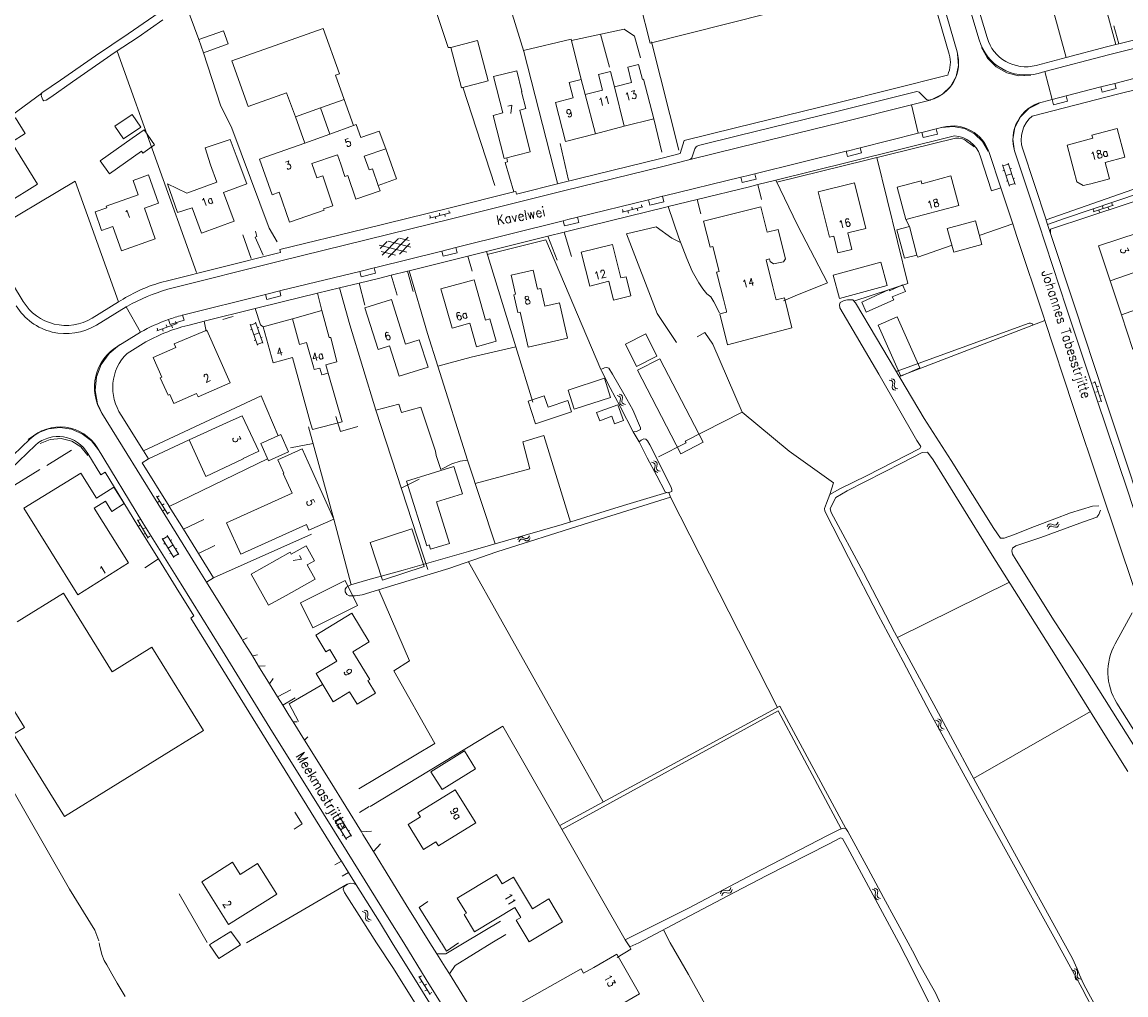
# Model space of a CAD drawing. Header units: metres. Extents: x 189705 to 199106, y 581686 to 588448.
# Tile 373 of 555: x 195305 to 195532, y 587489 to 587690. Entities that reach past the tile are written whole.
import ezdxf

# ---------------------------------------------------------------- set-up
doc = ezdxf.new("R2010")
doc.units = ezdxf.units.M
doc.layers.add('B-WA-OG-GBKN-G', color=7, linetype='Continuous', lineweight=18)
doc.styles.add('Style-STANDARD', font='STANDARD.shx')

msp = doc.modelspace()

# ---------------------------------------------------------------- linework, layer by layer
at = {"layer": 'B-WA-OG-GBKN-G'}
for p, q in [((195508.331, 587655.774), (195506.9, 587660.146)), ((195506.962, 587659.956), (195508.102, 587660.329)), ((195509.471, 587656.147), (195508.04, 587660.519)), ((195508.429, 587659.331), (195508.714, 587659.424)), ((195506.973, 587658.959), (195507.258, 587659.053)), ((195507.615, 587657.96), (195508.756, 587658.333)), ((195509.082, 587657.337), (195509.367, 587657.43)), ((195507.687, 587656.775), (195507.973, 587656.869)), ((195508.269, 587655.964), (195509.409, 587656.337)), ((195388.986, 587649.224), (195393.258, 587650.28)), ((195391.002, 587650.237), (195391.122, 587649.752)), ((195392.943, 587650.717), (195393.063, 587650.232)), ((195428.614, 587650.443), (195432.886, 587651.499)), ((195428.688, 587650.976), (195428.808, 587650.491)), ((195429.779, 587650.731), (195429.899, 587650.246)), ((195430.63, 587651.456), (195430.75, 587650.971)), ((195431.721, 587651.211), (195431.841, 587650.725)), ((195432.571, 587651.936), (195432.691, 587651.451)), ((195525.539, 587650.499), (195529.721, 587651.868)), ((195525.574, 587651.036), (195525.729, 587650.561)), ((195526.68, 587650.872), (195526.835, 587650.397)), ((195527.474, 587651.658), (195527.63, 587651.183)), ((195528.58, 587651.494), (195528.736, 587651.019)), ((195529.375, 587652.281), (195529.531, 587651.805)), ((195389.06, 587649.757), (195389.18, 587649.272)), ((195390.151, 587649.512), (195390.271, 587649.027)), ((195392.093, 587649.992), (195392.213, 587649.506)), ((195384.293, 587642.189), (195378.631, 587643.652)), ((195378.832, 587642.928), (195380.269, 587644.39)), ((195379.205, 587641.58), (195382.605, 587645.039)), ((195385.131, 587643.224), (195380.433, 587644.436)), ((195380.455, 587641.126), (195384.556, 587645.293)), ((195384.755, 587644.572), (195382.771, 587645.085)), ((195382.79, 587641.772), (195384.931, 587643.947)), ((195381.955, 587641.541), (195379.004, 587642.305)), ((195332.869, 587626.03), (195337.021, 587627.486)), ((195336.667, 587627.891), (195336.833, 587627.419)), ((195352.098, 587627.18), (195353.231, 587627.577)), ((195354.687, 587623.424), (195353.165, 587627.765)), ((195332.893, 587626.568), (195333.058, 587626.096)), ((195334.002, 587626.427), (195334.167, 587625.955)), ((195334.78, 587627.229), (195334.945, 587626.758)), ((195335.889, 587627.089), (195336.054, 587626.617)), ((195353.554, 587623.027), (195352.032, 587627.368)), ((195352.13, 587626.184), (195352.413, 587626.283)), ((195352.793, 587625.198), (195353.926, 587625.595)), ((195353.578, 587626.586), (195353.861, 587626.685)), ((195352.89, 587624.015), (195353.173, 587624.115)), ((195353.488, 587623.216), (195354.621, 587623.613)), ((195354.272, 587624.606), (195354.556, 587624.705)), ((195484.379, 587616.018), (195483.987, 587616.135)), ((195483.961, 587615.749), (195483.57, 587615.866)), ((195484.225, 587615.541), (195483.961, 587615.749)), ((195484.198, 587614.412), (195484.251, 587614.816)), ((195484.28, 587614.084), (195484.198, 587614.412)), ((195484.302, 587615.221), (195484.225, 587615.541)), ((195484.251, 587614.816), (195484.302, 587615.221)), ((195484.539, 587613.884), (195484.28, 587614.084)), ((195484.645, 587615.81), (195484.379, 587616.018)), ((195484.93, 587613.769), (195484.539, 587613.884)), ((195484.619, 587614.674), (195484.667, 587615.086)), ((195484.699, 587614.358), (195484.619, 587614.674)), ((195484.722, 587615.49), (195484.645, 587615.81)), ((195484.667, 587615.086), (195484.722, 587615.49)), ((195484.957, 587614.155), (195484.699, 587614.358)), ((195485.347, 587614.037), (195484.957, 587614.155)), ((195525.446, 587615.244), (195525.921, 587615.401)), ((195527.231, 587611.41), (195525.858, 587615.591)), ((195526.233, 587614.45), (195526.708, 587614.606)), ((195427.948, 587612.578), (195427.561, 587612.709)), ((195428.205, 587612.36), (195427.948, 587612.578)), ((195428.375, 587612.832), (195427.988, 587612.963)), ((195428.137, 587611.234), (195428.204, 587611.635)), ((195428.204, 587611.635), (195428.271, 587612.038)), ((195428.271, 587612.038), (195428.205, 587612.36)), ((195428.634, 587612.615), (195428.375, 587612.832)), ((195428.568, 587611.48), (195428.63, 587611.89)), ((195428.63, 587611.89), (195428.699, 587612.293)), ((195428.699, 587612.293), (195428.634, 587612.615)), ((195526.07, 587613.344), (195526.545, 587613.5)), ((195526.694, 587611.444), (195527.169, 587611.6)), ((195526.857, 587612.55), (195527.332, 587612.706)), ((195428.208, 587610.902), (195428.137, 587611.234)), ((195428.46, 587610.694), (195428.208, 587610.902)), ((195428.846, 587610.564), (195428.46, 587610.694)), ((195428.636, 587611.161), (195428.568, 587611.48)), ((195428.887, 587610.95), (195428.636, 587611.161)), ((195429.273, 587610.818), (195428.887, 587610.95)), ((195435.07, 587598.828), (195434.682, 587598.956)), ((195435.328, 587598.612), (195435.07, 587598.828)), ((195435.496, 587599.085), (195435.107, 587599.213)), ((195435.396, 587598.29), (195435.328, 587598.612)), ((195435.333, 587597.887), (195435.396, 587598.29)), ((195435.755, 587598.87), (195435.496, 587599.085)), ((195435.697, 587597.734), (195435.757, 587598.145)), ((195435.823, 587598.548), (195435.755, 587598.87)), ((195435.757, 587598.145), (195435.823, 587598.548)), ((195435.268, 587597.485), (195435.333, 587597.887)), ((195435.341, 587597.154), (195435.268, 587597.485)), ((195435.594, 587596.947), (195435.341, 587597.154)), ((195435.981, 587596.82), (195435.594, 587596.947)), ((195435.768, 587597.416), (195435.697, 587597.734)), ((195436.02, 587597.206), (195435.768, 587597.416)), ((195436.407, 587597.077), (195436.02, 587597.206)), ((195332.793, 587591.954), (195335.12, 587588.22)), ((195333.323, 587592.049), (195332.899, 587591.785)), ((195333.427, 587590.936), (195333.003, 587590.672)), ((195334.381, 587590.352), (195333.956, 587590.087)), ((195334.485, 587589.238), (195334.061, 587588.974)), ((195328.873, 587587.103), (195331.098, 587583.308)), ((195329.405, 587587.184), (195328.974, 587586.931)), ((195335.438, 587588.654), (195335.014, 587588.39)), ((195518.168, 587586.268), (195518.344, 587586.637)), ((195329.48, 587586.068), (195329.049, 587585.815)), ((195330.417, 587585.459), (195329.986, 587585.206)), ((195330.492, 587584.343), (195330.06, 587584.09)), ((195516.063, 587585.615), (195516.237, 587585.983)), ((195516.237, 587585.983), (195516.474, 587586.209)), ((195516.264, 587585.161), (195516.44, 587585.528)), ((195516.44, 587585.528), (195516.68, 587585.752)), ((195516.474, 587586.209), (195516.811, 587586.239)), ((195516.68, 587585.752), (195517.005, 587585.782)), ((195516.811, 587586.239), (195517.201, 587586.125)), ((195517.005, 587585.782), (195517.405, 587585.672)), ((195517.201, 587586.125), (195517.594, 587586.012)), ((195517.405, 587585.672), (195517.796, 587585.556)), ((195517.594, 587586.012), (195517.922, 587586.039)), ((195517.796, 587585.556), (195518.124, 587585.583)), ((195517.922, 587586.039), (195518.168, 587586.268)), ((195518.124, 587585.583), (195518.37, 587585.814)), ((195518.37, 587585.814), (195518.545, 587586.183)), ((195331.429, 587583.733), (195330.997, 587583.48)), ((195336.369, 587579.321), (195333.971, 587583.246)), ((195334.076, 587583.076), (195335.1, 587583.701)), ((195334.315, 587582.108), (195334.571, 587582.265)), ((195337.393, 587579.946), (195334.996, 587583.872)), ((195335.647, 587582.805), (195335.903, 587582.961)), ((195407.159, 587582.997), (195407.364, 587583.35)), ((195407.322, 587582.528), (195407.528, 587582.879)), ((195407.364, 587583.35), (195407.619, 587583.554)), ((195407.528, 587582.879), (195407.786, 587583.082)), ((195407.619, 587583.554), (195407.958, 587583.556)), ((195407.786, 587583.082), (195408.112, 587583.085)), ((195407.958, 587583.556), (195408.337, 587583.41)), ((195408.112, 587583.085), (195408.501, 587582.941)), ((195408.337, 587583.41), (195408.718, 587583.264)), ((195408.501, 587582.941), (195408.881, 587582.792)), ((195408.718, 587583.264), (195409.048, 587583.263)), ((195408.881, 587582.792), (195409.211, 587582.791)), ((195409.048, 587583.263), (195409.313, 587583.47)), ((195409.211, 587582.791), (195409.475, 587583.001)), ((195409.313, 587583.47), (195409.519, 587583.823)), ((195409.475, 587583.001), (195409.681, 587583.354)), ((195335.17, 587581.283), (195336.194, 587581.909)), ((195335.513, 587580.147), (195335.769, 587580.304)), ((195336.265, 587579.491), (195337.289, 587580.117)), ((195336.741, 587581.015), (195336.997, 587581.171)), ((195493.517, 587545.735), (195493.128, 587545.86)), ((195493.778, 587545.522), (195493.517, 587545.735)), ((195493.94, 587545.996), (195493.551, 587546.12)), ((195494.202, 587545.784), (195493.94, 587545.996)), ((195494.273, 587545.463), (195494.202, 587545.784)), ((195493.729, 587544.394), (195493.789, 587544.797)), ((195493.805, 587544.064), (195493.729, 587544.394)), ((195493.849, 587545.201), (195493.778, 587545.522)), ((195493.789, 587544.797), (195493.849, 587545.201)), ((195494.061, 587543.86), (195493.805, 587544.064)), ((195494.449, 587543.737), (195494.061, 587543.86)), ((195494.156, 587544.648), (195494.211, 587545.059)), ((195494.229, 587544.331), (195494.156, 587544.648)), ((195494.211, 587545.059), (195494.273, 587545.463)), ((195494.484, 587544.123), (195494.229, 587544.331)), ((195494.872, 587543.998), (195494.484, 587544.123)), ((195369.563, 587525.054), (195370.586, 587525.681)), ((195372.888, 587521.932), (195370.481, 587525.852)), ((195371.865, 587521.304), (195369.459, 587525.224)), ((195369.805, 587524.087), (195370.06, 587524.244)), ((195370.662, 587523.264), (195371.685, 587523.892)), ((195371.135, 587524.787), (195371.391, 587524.944)), ((195372.233, 587522.999), (195372.489, 587523.156)), ((195371.007, 587522.129), (195371.263, 587522.286)), ((195371.761, 587521.474), (195372.783, 587522.102)), ((195448.85, 587510.112), (195448.98, 587510.498)), ((195448.98, 587510.498), (195449.188, 587510.75)), ((195449.104, 587509.685), (195449.236, 587510.071)), ((195449.188, 587510.75), (195449.52, 587510.821)), ((195449.236, 587510.071), (195449.447, 587510.322)), ((195449.447, 587510.322), (195449.766, 587510.39)), ((195449.52, 587510.821), (195449.921, 587510.754)), ((195449.766, 587510.39), (195450.176, 587510.328)), ((195449.921, 587510.754), (195450.324, 587510.687)), ((195450.176, 587510.328), (195450.579, 587510.259)), ((195450.324, 587510.687), (195450.646, 587510.753)), ((195450.579, 587510.259), (195450.901, 587510.324)), ((195450.646, 587510.753), (195450.864, 587511.01)), ((195450.864, 587511.01), (195450.995, 587511.397)), ((195450.901, 587510.324), (195451.118, 587510.583)), ((195451.118, 587510.583), (195451.249, 587510.97)), ((195480.445, 587510.897), (195480.057, 587511.025)), ((195480.704, 587510.682), (195480.445, 587510.897)), ((195480.87, 587511.155), (195480.481, 587511.282)), ((195480.646, 587509.555), (195480.709, 587509.956)), ((195480.719, 587509.224), (195480.646, 587509.555)), ((195480.772, 587510.36), (195480.704, 587510.682)), ((195480.709, 587509.956), (195480.772, 587510.36)), ((195481.13, 587510.94), (195480.87, 587511.155)), ((195481.074, 587509.805), (195481.133, 587510.216)), ((195481.145, 587509.487), (195481.074, 587509.805)), ((195481.198, 587510.618), (195481.13, 587510.94)), ((195481.133, 587510.216), (195481.198, 587510.618)), ((195481.399, 587509.278), (195481.145, 587509.487)), ((195480.973, 587509.017), (195480.719, 587509.224)), ((195481.361, 587508.892), (195480.973, 587509.017)), ((195481.785, 587509.149), (195481.399, 587509.278)), ((195375.509, 587506.349), (195375.112, 587506.449)), ((195375.782, 587506.152), (195375.509, 587506.349)), ((195375.914, 587506.635), (195375.518, 587506.735)), ((195375.872, 587505.835), (195375.782, 587506.152)), ((195375.802, 587505.023), (195375.838, 587505.428)), ((195375.898, 587504.698), (195375.802, 587505.023)), ((195375.838, 587505.428), (195375.872, 587505.835)), ((195376.189, 587506.439), (195375.914, 587506.635)), ((195376.28, 587506.123), (195376.189, 587506.439)), ((195376.212, 587505.303), (195376.242, 587505.716)), ((195376.305, 587504.99), (195376.212, 587505.303)), ((195376.242, 587505.716), (195376.28, 587506.123)), ((195376.572, 587504.799), (195376.305, 587504.99)), ((195376.967, 587504.698), (195376.572, 587504.799)), ((195376.166, 587504.51), (195375.898, 587504.698)), ((195376.561, 587504.411), (195376.166, 587504.51)), ((195521.595, 587494.29), (195521.205, 587494.414)), ((195521.855, 587494.077), (195521.595, 587494.29)), ((195522.017, 587494.552), (195521.628, 587494.675)), ((195521.927, 587493.756), (195521.855, 587494.077)), ((195521.868, 587493.352), (195521.927, 587493.756)), ((195522.279, 587494.34), (195522.017, 587494.552)), ((195522.234, 587493.204), (195522.289, 587493.615)), ((195522.351, 587494.018), (195522.279, 587494.34)), ((195522.289, 587493.615), (195522.351, 587494.018)), ((195386.789, 587493.093), (195389.086, 587489.34)), ((195387.32, 587493.184), (195386.893, 587492.923)), ((195387.415, 587492.07), (195386.989, 587491.809)), ((195388.364, 587491.478), (195387.937, 587491.217)), ((195521.808, 587492.949), (195521.868, 587493.352)), ((195521.884, 587492.619), (195521.808, 587492.949)), ((195522.14, 587492.415), (195521.884, 587492.619)), ((195522.528, 587492.293), (195522.14, 587492.415)), ((195522.308, 587492.886), (195522.234, 587493.204)), ((195522.563, 587492.679), (195522.308, 587492.886)), ((195522.951, 587492.554), (195522.563, 587492.679)), ((195388.459, 587490.364), (195388.033, 587490.103)), ((195389.408, 587489.772), (195388.981, 587489.511))]:
    msp.add_line(p, q, dxfattribs=at)
at = {"layer": 'B-WA-OG-GBKN-G', "flags": 128}
for points in [[(195395.117, 587725.565), (195399.649, 587711.721), (195408.399, 587683.499), (195415.288, 587656.386)], [(195381.219, 587719.252), (195392.784, 587684.346), (195393.377, 587684.301)], [(195434.399, 587685.228), (195432.267, 587693.617), (195432.374, 587693.644), (195431.876, 587695.601), (195428.74, 587694.822), (195424.669, 587711.202), (195406.066, 587706.578), (195404.302, 587713.676), (195422.954, 587718.311), (195424.657, 587711.456), (195432.512, 587713.409), (195432.437, 587713.71), (195437.7, 587715.017), (195438.808, 587710.561), (195443.662, 587711.767), (195445.781, 587703.241)], [(195496.531, 587710.618), (195494.896, 587710.151), (195496.588, 587704.229), (195502.073, 587685.898)], [(195497.54, 587683.43), (195491.936, 587702.897), (195490.244, 587708.821), (195488.609, 587708.354)], [(195495.906, 587682.96), (195490.302, 587702.429), (195488.609, 587708.354)], [(195512.921, 587708.11), (195519.998, 587682.264)], [(195498.468, 587703.879), (195503.704, 587686.377)], [(195434.399, 587685.228), (195483.083, 587697.579)], [(195336.424, 587693.664), (195326.978, 587687.127), (195320.222, 587682.606), (195313.011, 587677.629), (195309.197, 587674.995), (195309.021, 587674.541), (195309.096, 587674.239), (195309.373, 587673.584), (195309.6, 587673.358), (195310.053, 587673.458), (195311.034, 587674.113), (195315.513, 587677.236), (195324.304, 587683.341), (195328.974, 587686.479), (195334.106, 587690.005)], [(195338.833, 587693.181), (195341.492, 587685.963)], [(195528.084, 587692.795), (195530.232, 587684.929)], [(195530.816, 587685.077), (195529.825, 587688.805)], [(195346.56, 587687.767), (195347.524, 587685.059), (195342.456, 587683.255), (195341.492, 587685.963), (195346.56, 587687.767)], [(195361.365, 587670.028), (195359.563, 587675.014), (195351.647, 587672.166), (195348.3, 587681.611), (195367.084, 587688.266), (195370.407, 587678.889), (195369.638, 587678.616), (195371.386, 587673.619)], [(195418.196, 587685.762), (195429.016, 587688.095), (195431.132, 587686.663), (195432.376, 587682.179)], [(195424.173, 587687.051), (195426.029, 587680.311)], [(195515.612, 587679.356), (195528.686, 587682.784), (195544.636, 587686.822), (195548.958, 587687.942)], [(195393.377, 587684.301), (195398.867, 587685.738), (195401.027, 587677.486), (195395.537, 587676.049), (195393.377, 587684.301)], [(195408.341, 587683.687), (195418.128, 587686.04), (195420.169, 587677.753)], [(195434.642, 587685.497), (195440.281, 587663.218)], [(195512.698, 587678.647), (195510.189, 587678.524), (195507.743, 587679.097), (195505.549, 587680.321), (195503.778, 587682.103), (195502.566, 587684.303)], [(195519.998, 587682.264), (195528.262, 587684.431), (195530.232, 587684.929)], [(195530.232, 587684.929), (195530.816, 587685.077)], [(195530.816, 587685.077), (195533.82, 587685.838)], [(195324.686, 587683.598), (195341.024, 587637.976)], [(195342.456, 587683.255), (195345.959, 587672.475), (195348.307, 587667.693), (195355.99, 587647.137), (195357.6, 587644.308)], [(195497.62, 587682.927), (195497.821, 587680.617), (195497.335, 587678.349), (195496.205, 587676.324), (195494.53, 587674.72), (195492.458, 587673.678)], [(195513.788, 587680.635), (195519.998, 587682.264)], [(195427.036, 587676.214), (195430.557, 587677.124), (195429.749, 587680.251), (195432.007, 587680.834), (195432.811, 587677.72), (195433.026, 587677.776), (195435.12, 587669.674), (195429.021, 587668.098)], [(195409.694, 587662.878), (195404.312, 587661.504), (195402.053, 587670.35), (195404.034, 587670.848), (195402.153, 587678.338), (195406.918, 587679.535), (195407.993, 587675.253), (195407.887, 587675.227), (195408.763, 587671.738), (195407.546, 587671.432), (195409.694, 587662.878)], [(195406.29, 587654.591), (195406.721, 587654.698), (195406.866, 587654.116), (195416.16, 587656.434), (195436.87, 587661.57), (195440.519, 587662.474), (195441.397, 587665.164), (195451.934, 587667.775), (195472.661, 587672.881), (195495.6, 587678.639)], [(195423.138, 587666.578), (195416.941, 587664.977), (195414.862, 587673.022), (195418.521, 587673.967), (195417.707, 587677.117), (195420.169, 587677.753), (195420.973, 587674.64)], [(195420.973, 587674.64), (195424.592, 587675.575), (195423.775, 587678.737), (195426.221, 587679.369), (195427.036, 587676.214)], [(195514.219, 587678.991), (195515.612, 587679.356)], [(195515.612, 587679.356), (195517.111, 587673.637)], [(195538.083, 587679.015), (195530.006, 587676.944)], [(195402.428, 587655.898), (195395.853, 587676.132)], [(195427.036, 587676.214), (195429.021, 587668.098)], [(195444.289, 587664.129), (195452.342, 587666.124), (195473.071, 587671.231), (195488.994, 587675.228)], [(195535.256, 587675.915), (195530.578, 587674.716), (195513.011, 587670.211)], [(195527.1, 587676.198), (195520.017, 587674.382)], [(195527.1, 587676.198), (195527.367, 587675.135), (195530.277, 587675.866), (195530.006, 587676.944)], [(195530.006, 587676.944), (195527.1, 587676.198)], [(195289.301, 587665.812), (195291.666, 587662.122), (195309.18, 587674.95)], [(195366.543, 587671.883), (195371.386, 587673.619)], [(195371.386, 587673.619), (195373.309, 587668.253)], [(195420.973, 587674.64), (195423.138, 587666.578)], [(195491.979, 587673.507), (195488.155, 587672.546)], [(195489.967, 587674.942), (195491.036, 587673.8)], [(195491.979, 587673.507), (195492.01, 587673.514), (195492.039, 587673.522)], [(195509.352, 587663.005), (195509.023, 587665.436), (195509.443, 587667.852), (195510.573, 587670.03), (195512.306, 587671.765), (195514.483, 587672.896)], [(195517.111, 587673.637), (195515.039, 587673.105)], [(195520.017, 587674.382), (195520.293, 587673.287), (195517.383, 587672.556), (195517.111, 587673.637)], [(195520.017, 587674.382), (195517.111, 587673.637)], [(195361.365, 587670.028), (195366.543, 587671.883)], [(195366.543, 587671.883), (195368.466, 587666.517)], [(195488.155, 587672.546), (195473.65, 587668.902), (195452.918, 587663.794), (195442.335, 587661.172)], [(195488.155, 587672.546), (195489.545, 587666.664)], [(195301.943, 587652.227), (195296.416, 587661.153), (195300.102, 587663.435), (195298.256, 587666.416), (195303.793, 587669.845), (195305.776, 587666.643), (195302.914, 587664.871), (195308.304, 587656.166)], [(195324.233, 587668.122), (195327.753, 587670.518), (195329.535, 587667.9), (195326.015, 587665.504), (195324.233, 587668.122)], [(195361.365, 587670.028), (195363.288, 587664.662)], [(195373.309, 587668.253), (195373.891, 587668.459), (195374.838, 587665.785)], [(195435.12, 587669.674), (195436.77, 587662.778)], [(195327.789, 587665.665), (195330.261, 587667.382), (195332.343, 587664.303), (195329.941, 587662.576), (195329.7, 587662.953)], [(195363.288, 587664.662), (195368.466, 587666.517)], [(195368.466, 587666.517), (195373.309, 587668.253)], [(195379.987, 587663.498), (195378.575, 587667.113), (195374.838, 587665.785)], [(195429.021, 587668.098), (195423.138, 587666.578)], [(195460.265, 587657.019), (195475.447, 587660.768), (195497.002, 587666.158)], [(195477.618, 587663.682), (195489.545, 587666.664)], [(195489.545, 587666.664), (195490.308, 587666.855)], [(195490.308, 587666.855), (195490.58, 587665.774), (195493.489, 587666.505), (195493.219, 587667.583)], [(195490.308, 587666.855), (195493.219, 587667.583)], [(195493.219, 587667.583), (195494.627, 587667.935)], [(195494.432, 587667.836), (195496.747, 587668.069), (195499.034, 587667.637), (195501.104, 587666.575), (195502.789, 587664.969), (195503.949, 587662.952)], [(195525.303, 587666.269), (195525.466, 587665.66), (195520.189, 587664.252)], [(195530.474, 587667.624), (195525.303, 587666.269)], [(195532.031, 587661.74), (195530.474, 587667.624)], [(195329.7, 587662.953), (195323.077, 587658.286), (195321.166, 587660.999), (195327.789, 587665.665)], [(195343.877, 587660.147), (195342.765, 587663.655), (195347.965, 587665.369), (195349.185, 587662.096)], [(195363.288, 587664.662), (195355.308, 587661.833), (195353.985, 587661.364), (195356.59, 587654.012), (195358.007, 587654.514), (195360.183, 587648.371), (195367.27, 587650.826), (195367.172, 587651.112), (195369.081, 587651.764), (195366.992, 587657.88), (195365.799, 587657.473), (195364.776, 587660.469), (195370.024, 587662.261), (195370.7, 587660.279), (195371.559, 587657.767), (195372.141, 587657.966), (195373.806, 587653.09), (195378.826, 587654.829), (195378.431, 587655.945)], [(195417.601, 587656.983), (195415.824, 587664.563)], [(195460.472, 587656.585), (195497.198, 587665.637), (195497.902, 587665.684), (195498.625, 587665.545), (195499.167, 587665.333), (195499.645, 587664.939), (195500.251, 587664.524), (195500.687, 587664.173), (195501.031, 587663.91)], [(195520.189, 587664.252), (195521.585, 587658.976)], [(195349.185, 587662.096), (195351.34, 587656.227), (195346.57, 587654.476), (195348.731, 587648.588), (195342.011, 587646.121), (195340.102, 587651.319)], [(195379.987, 587663.498), (195375.546, 587661.959), (195376.552, 587659.133), (195377.214, 587659.362), (195378.431, 587655.945)], [(195379.987, 587663.498), (195382.191, 587657.277), (195378.431, 587655.945)], [(195406.29, 587654.591), (195404.542, 587660.635), (195405.013, 587660.77), (195404.846, 587661.64)], [(195443.045, 587661.833), (195443.579, 587663.469)], [(195455.946, 587658.322), (195474.708, 587662.954)], [(195474.708, 587662.954), (195474.975, 587661.89), (195477.885, 587662.621), (195477.618, 587663.682)], [(195474.708, 587662.954), (195474.893, 587663), (195477.618, 587663.682)], [(195481.01, 587661.647), (195487.398, 587635.729), (195476.296, 587632.098)], [(195502.266, 587662.05), (195504.646, 587654.823), (195506.546, 587655.449)], [(195504.166, 587662.676), (195506.546, 587655.449)], [(195509.431, 587662.844), (195514.267, 587648.22), (195520.081, 587630.633), (195526.212, 587612.11), (195532.754, 587592.775), (195537.809, 587577.109)], [(195511.045, 587663.378), (195515.853, 587648.839)], [(195532.031, 587661.74), (195528.024, 587660.68)], [(195335.08, 587634.565), (195358.102, 587640.328), (195376.207, 587644.782), (195393.508, 587649.033), (195416.569, 587654.784), (195437.279, 587659.92), (195442.335, 587661.172)], [(195338.999, 587654.322), (195345.182, 587656.593), (195343.877, 587660.147)], [(195525.046, 587656.293), (195528.914, 587657.316), (195528.024, 587660.68)], [(195330.295, 587651.256), (195332.519, 587644.914), (195325.556, 587642.472), (195323.808, 587647.456), (195321.489, 587646.643), (195320.149, 587650.464), (195322.573, 587651.314), (195322.449, 587651.668), (195329.015, 587653.968), (195327.966, 587656.962), (195331.155, 587658.079), (195333.19, 587652.27), (195330.295, 587651.256)], [(195436.925, 587653.693), (195437.328, 587653.792), (195453.032, 587657.607)], [(195453.032, 587657.607), (195453.309, 587656.507), (195456.218, 587657.238), (195455.946, 587658.322)], [(195453.032, 587657.607), (195454.242, 587657.901), (195455.946, 587658.322)], [(195456.508, 587656.091), (195460.265, 587657.019)], [(195461.84, 587632.181), (195464.199, 587633.168), (195470.853, 587635.856), (195464.666, 587647.769), (195460.265, 587657.019)], [(195497.866, 587651.825), (195486.979, 587648.915), (195485.202, 587655.564), (195490.128, 587656.881), (195490.285, 587656.293), (195496.247, 587657.885), (195497.866, 587651.825)], [(195515.853, 587648.839), (195536.44, 587656.032), (195541.64, 587657.659)], [(195522.203, 587656.637), (195521.585, 587658.976)], [(195297.096, 587645.536), (195316.028, 587656.808), (195324.957, 587631.95)], [(195301.943, 587652.227), (195308.304, 587656.166)], [(195338.999, 587654.322), (195335.043, 587656.273), (195337.067, 587650.354), (195340.102, 587651.319)], [(195444.06, 587653.061), (195454.79, 587655.667), (195456.508, 587656.091)], [(195456.508, 587656.091), (195457.314, 587653.034)], [(195476.437, 587656.47), (195478.764, 587647.067), (195475.064, 587646.151), (195475.905, 587642.752), (195473.01, 587642.036), (195472.161, 587645.47), (195471.274, 587645.251), (195468.96, 587654.624), (195476.437, 587656.47)], [(195508.984, 587648.044), (195506.546, 587655.449)], [(195516.771, 587646.062), (195516.771, 587646.949), (195524.644, 587649.565), (195540.239, 587654.666), (195541.843, 587650.265), (195545.963, 587638.538), (195551.568, 587622.575), (195554.74, 587613.591), (195555.75, 587613.918), (195549.871, 587630.278), (195543.967, 587646.597), (195540.558, 587656.203), (195519.816, 587649.166), (195516.168, 587647.888)], [(195523.5, 587655.884), (195522.203, 587656.637)], [(195525.046, 587656.293), (195523.5, 587655.884)], [(195334.738, 587636.232), (195357.693, 587641.978), (195358.295, 587642.126), (195358.152, 587642.709), (195375.658, 587647.015), (195392.955, 587651.265), (195406.29, 587654.591)], [(195419.395, 587649.39), (195434.011, 587652.978)], [(195436.925, 587653.693), (195437.207, 587652.571), (195434.297, 587651.84), (195434.011, 587652.978)], [(195434.011, 587652.978), (195436.925, 587653.693)], [(195438.056, 587651.602), (195444.06, 587653.061)], [(195444.06, 587653.061), (195444.795, 587650.085)], [(195416.643, 587646.34), (195418.018, 587646.684), (195437.873, 587651.558), (195438.056, 587651.602)], [(195438.056, 587651.602), (195440.268, 587645.115), (195441.923, 587640.907), (195443.004, 587638.31), (195444.362, 587635.868), (195445.227, 587634.642), (195446.056, 587633.596), (195446.849, 587633.019), (195447.498, 587631.937), (195448.657, 587629.715)], [(195462.034, 587641.571), (195460.704, 587646.879), (195458.455, 587646.315), (195457.142, 587651.554), (195445.361, 587648.588), (195446.721, 587643.187), (195447.294, 587643.331), (195448.578, 587638.221)], [(195394.392, 587643.154), (195394.655, 587643.22), (195416.483, 587648.671)], [(195416.483, 587648.671), (195416.752, 587647.6), (195419.661, 587648.331), (195419.395, 587649.39)], [(195416.483, 587648.671), (195417.465, 587648.916), (195419.395, 587649.39)], [(195486.979, 587648.915), (195487.719, 587647.465)], [(195501.356, 587648.649), (195502.662, 587643.76), (195496.837, 587642.203), (195495.53, 587647.092), (195501.356, 587648.649)], [(195502.32, 587645.705), (195508.984, 587648.044)], [(195515.586, 587628.158), (195515.376, 587628.798), (195509.853, 587645.406), (195508.984, 587648.044)], [(195515.853, 587648.839), (195515.881, 587648.754), (195516.168, 587647.888)], [(195350.575, 587645.753), (195352.246, 587640.902)], [(195354.764, 587641.567), (195353.09, 587645.249), (195353.417, 587645.425), (195353.141, 587646.483)], [(195413.343, 587645.516), (195416.643, 587646.34)], [(195418.203, 587641.282), (195416.643, 587646.34)], [(195439.825, 587623.568), (195435.795, 587629.544), (195429.497, 587645.939), (195435.616, 587647.4), (195438.816, 587645.04), (195440.642, 587644.165)], [(195485.161, 587646.79), (195486.708, 587640.928), (195489.266, 587641.603), (195487.719, 587647.465), (195485.161, 587646.79)], [(195516.168, 587647.888), (195516.771, 587646.062)], [(195516.771, 587646.062), (195521.695, 587631.167), (195527.826, 587612.645), (195539.278, 587578.176)], [(195529.036, 587636.263), (195526.629, 587643.477), (195534.797, 587646.203), (195537.156, 587639.137)], [(195297.096, 587645.536), (195305.35, 587632.036)], [(195400.675, 587642.353), (195413.343, 587645.516)], [(195424.239, 587618.018), (195412.882, 587644.713), (195400.862, 587641.744)], [(195413.343, 587645.516), (195415.257, 587640.571)], [(195421.977, 587635.208), (195420.202, 587642.161), (195426.599, 587643.794), (195428.365, 587636.876), (195429.413, 587637.144), (195430.42, 587633.208), (195426.835, 587632.291), (195425.836, 587636.195), (195421.977, 587635.208)], [(195489.266, 587641.603), (195489.445, 587641.184), (195496.298, 587643.591)], [(195377.567, 587638.946), (195377.906, 587639.028), (195391.482, 587642.426)], [(195384.776, 587638.377), (195395.213, 587640.989), (195396.855, 587641.399)], [(195400.675, 587642.353), (195406.696, 587622.673), (195397.559, 587620.548), (195390.7, 587618.693)], [(195391.482, 587642.426), (195391.75, 587641.356), (195394.66, 587642.087), (195394.392, 587643.154)], [(195391.482, 587642.426), (195394.392, 587643.154)], [(195396.855, 587641.399), (195400.675, 587642.353)], [(195397.747, 587638.251), (195396.855, 587641.399)], [(195462.034, 587641.571), (195462.225, 587640.846), (195461.796, 587640.232), (195459.731, 587639.796), (195459.088, 587640.253), (195458.962, 587640.801)], [(195374.651, 587638.24), (195374.926, 587637.146), (195377.836, 587637.877), (195377.567, 587638.946)], [(195374.651, 587638.24), (195377.567, 587638.946)], [(195459.621, 587635.032), (195458.222, 587640.616), (195458.962, 587640.801)], [(195472.039, 587637.426), (195481.841, 587640.131), (195483.162, 587635.344), (195473.36, 587632.639), (195472.039, 587637.426)], [(195529.036, 587636.263), (195537.156, 587639.137)], [(195358.131, 587634.24), (195358.359, 587634.297), (195374.651, 587638.24)], [(195374.456, 587635.827), (195378.456, 587636.795), (195381.098, 587637.456)], [(195381.098, 587637.456), (195384.418, 587638.287)], [(195381.098, 587637.456), (195382.301, 587633.321)], [(195384.418, 587638.287), (195384.776, 587638.377)], [(195384.418, 587638.287), (195385.605, 587634.07)], [(195384.776, 587638.377), (195388.575, 587625.429), (195390.7, 587618.693)], [(195407.646, 587629.855), (195407.158, 587629.744), (195406.318, 587633.44), (195406.642, 587633.514), (195405.746, 587637.438), (195410.313, 587638.481), (195411.212, 587634.544), (195411.876, 587634.696), (195412.702, 587631.089)], [(195448.578, 587638.221), (195448.048, 587638.088), (195448.242, 587637.314)], [(195448.242, 587637.314), (195449.452, 587632.484)], [(195365.9, 587633.756), (195370.448, 587634.857)], [(195370.448, 587634.857), (195374.456, 587635.827)], [(195390.7, 587618.693), (195396.795, 587599.379), (195395.253, 587599.159), (195393.535, 587598.586), (195391.288, 587597.439), (195390.329, 587600.307), (195390.197, 587601.233), (195387.201, 587610.273), (195383.204, 587609.207), (195382.632, 587610.927), (195377.924, 587609.649), (195372.559, 587627.254), (195370.448, 587634.857)], [(195374.456, 587635.827), (195375.648, 587631.248)], [(195400.478, 587628.183), (195398.123, 587636.529), (195391.32, 587634.609), (195393.593, 587626.554), (195397.237, 587627.582), (195398.614, 587622.702), (195402.673, 587623.847), (195401.378, 587628.437), (195400.478, 587628.183)], [(195460.227, 587632.613), (195459.621, 587635.032)], [(195478.812, 587629.819), (195477.96, 587631.905), (195483.545, 587634.5), (195483.654, 587634.264), (195486.301, 587635.461), (195486.917, 587634.119), (195484.198, 587632.976), (195484.488, 587632.377), (195478.812, 587629.819)], [(195531.374, 587629.258), (195529.036, 587636.263)], [(195324.957, 587631.95), (195325.901, 587632.527)], [(195338.117, 587629.212), (195355.222, 587633.509)], [(195353.07, 587630.597), (195358.91, 587632.064), (195365.9, 587633.756)], [(195355.222, 587633.509), (195355.49, 587632.442), (195358.399, 587633.173), (195358.131, 587634.24)], [(195355.222, 587633.509), (195358.131, 587634.24)], [(195365.9, 587633.756), (195366.772, 587630.168)], [(195378.431, 587622.137), (195375.684, 587630.712), (195381.115, 587632.452), (195384.057, 587623.27), (195386.856, 587624.167), (195388.662, 587618.53), (195382.753, 587616.637), (195380.752, 587622.881), (195378.431, 587622.137)], [(195450.058, 587630.066), (195450.112, 587629.822), (195448.694, 587629.497), (195450.271, 587623.093), (195463.544, 587626.631), (195462.039, 587632.799), (195460.274, 587632.401), (195460.227, 587632.613)], [(195449.452, 587632.484), (195450.058, 587630.066)], [(195518.157, 587500), (195511.594, 587511.767), (195505.295, 587523.142), (195499.217, 587534.154), (195491.983, 587547.367), (195486.408, 587557.949), (195481.3, 587567.524), (195475.183, 587579.333), (195470.294, 587588.858), (195470.222, 587589.435), (195470.654, 587590.517), (195471.339, 587592.284), (195473.393, 587593.474), (195478.907, 587596.18), (195489.872, 587601.756), (195490.052, 587602.152), (195489.223, 587603.415), (195481.415, 587617.089), (195473.423, 587630.733), (195473.315, 587631.383), (195473.495, 587631.815), (195474.288, 587632.212), (195475.009, 587632.356), (195476.054, 587632.356), (195476.63, 587631.743), (195480.955, 587624.457), (195490.737, 587607.962), (195496.311, 587599.293), (195505.125, 587585.331), (195506.458, 587583.347), (195507.251, 587583.311), (195509.125, 587584.032), (195513.45, 587585.691), (195517.678, 587587.307), (195520.849, 587588.497), (195525.39, 587589.868), (195526.69, 587589.94)], [(195539.49, 587632.147), (195531.374, 587629.258)], [(195319.51, 587628.62), (195324.957, 587631.95)], [(195320.397, 587627.169), (195326.535, 587630.922)], [(195326.535, 587630.922), (195326.788, 587631.077)], [(195326.535, 587630.922), (195329.458, 587625.719)], [(195342.574, 587627.96), (195353.07, 587630.597)], [(195354.719, 587626.808), (195354.207, 587627.264), (195353.07, 587630.597)], [(195368.117, 587617.297), (195367.642, 587619.006), (195369.913, 587619.637), (195368.66, 587624.633), (195368.333, 587624.6), (195366.772, 587630.168), (195360.749, 587628.489)], [(195407.158, 587629.744), (195407.646, 587629.855)], [(195407.646, 587629.855), (195409.28, 587622.663), (195417.396, 587624.521), (195415.733, 587631.783), (195412.702, 587631.089)], [(195335.25, 587628.326), (195335.58, 587627.267), (195338.444, 587628.159), (195338.117, 587629.212)], [(195338.045, 587629.194), (195338.117, 587629.212)], [(195339.8, 587627.263), (195342.574, 587627.96)], [(195342.574, 587627.96), (195342.996, 587625.936)], [(195346.402, 587628.361), (195347.988, 587628.802), (195348.568, 587628.921)], [(195360.749, 587628.489), (195354.719, 587626.808), (195356.788, 587619.386), (195360.741, 587620.488), (195364.367, 587607.453)], [(195360.749, 587628.489), (195362.226, 587623.191), (195363.671, 587623.594), (195365.068, 587618.585), (195365.229, 587618.008), (195366.388, 587618.331), (195366.779, 587616.925), (195368.117, 587617.297)], [(195485.211, 587628.906), (195489.85, 587618.376), (195485.953, 587616.66), (195481.315, 587627.19), (195485.211, 587628.906)], [(195485.026, 587617.592), (195512.4, 587627.57), (195512.667, 587627.603), (195512.903, 587627.538), (195513.042, 587627.431), (195513.145, 587627.219)], [(195485.601, 587616.623), (195515.586, 587628.158)], [(195534.024, 587572.721), (195526.977, 587593.836), (195521.42, 587610.394), (195515.586, 587628.158)], [(195533.74, 587622.169), (195531.374, 587629.258)], [(195329.458, 587625.719), (195324.789, 587622.865)], [(195343.126, 587626.151), (195347.907, 587615.31), (195341.355, 587612.421), (195341.045, 587613.123), (195336.322, 587611.04), (195335.503, 587612.898), (195335.161, 587612.747)], [(195336.445, 587623.297), (195343.126, 587626.151)], [(195429.266, 587623.243), (195431.573, 587618.65), (195435.762, 587620.754), (195433.455, 587625.347), (195429.266, 587623.243)], [(195453.307, 587609.277), (195447.285, 587623.23), (195445.601, 587625.646), (195444.06, 587624.791)], [(195321.788, 587608.479), (195320.627, 587610.999), (195320.164, 587613.734), (195320.43, 587616.496), (195321.406, 587619.092), (195323.026, 587621.345), (195325.177, 587623.097)], [(195326.735, 587621.359), (195330.616, 587623.731)], [(195333.54, 587616.344), (195333.859, 587616.487), (195332.07, 587620.487), (195336.763, 587622.586), (195336.445, 587623.297)], [(195406.696, 587622.673), (195410.198, 587611.314)], [(195424.239, 587618.018), (195424.958, 587618.378), (195425.481, 587618.476), (195425.841, 587618.345), (195426.593, 587617.069), (195428.948, 587613.01), (195430.812, 587609.737), (195432.414, 587606.006), (195432.381, 587605.678), (195431.531, 587605.253), (195430.91, 587605.187), (195428.195, 587610.424), (195426.168, 587614.287), (195424.337, 587617.756), (195424.239, 587618.018)], [(195440.702, 587600.693), (195431.784, 587617.893), (195436.344, 587620.257), (195445.262, 587603.058), (195440.702, 587600.693)], [(195333.54, 587616.344), (195335.161, 587612.747)], [(195368.117, 587617.297), (195371.019, 587607.248), (195364.883, 587605.659), (195364.367, 587607.453)], [(195418.762, 587609.847), (195417.468, 587613.792), (195424.945, 587616.244), (195426.239, 587612.299), (195418.762, 587609.847)], [(195330.099, 587601.274), (195354.291, 587612.639), (195357.797, 587604.397)], [(195410.777, 587606.867), (195409.235, 587611.542), (195412.571, 587612.642), (195413.353, 587610.27), (195417.451, 587611.622), (195418.211, 587609.32), (195410.777, 587606.867)], [(195377.924, 587609.649), (195388.637, 587576.856)], [(195423.355, 587609.196), (195427.707, 587610.772), (195428.919, 587607.548), (195427.054, 587606.884), (195426.463, 587608.46), (195423.997, 587607.486), (195423.355, 587609.196)], [(195321.506, 587609.064), (195333.936, 587588.995), (195341.706, 587576.443), (195343.067, 587574.258)], [(195330.099, 587601.274), (195325.532, 587608.644)], [(195339.471, 587603.537), (195347.193, 587607.032), (195350.416, 587608.532), (195353.82, 587601.219), (195350.588, 587599.714), (195350.634, 587599.615), (195342.923, 587596.026)], [(195369.658, 587608.346), (195370.63, 587605.267), (195374.193, 587606.32)], [(195436.087, 587600.077), (195441.816, 587602.913), (195441.596, 587603.291), (195453.307, 587609.277), (195463.01, 587601.224), (195472.139, 587594.734), (195471.339, 587592.284)], [(195306.396, 587603.63), (195308.342, 587605.008), (195310.572, 587605.85), (195312.942, 587606.103), (195315.3, 587605.749), (195317.492, 587604.813), (195319.377, 587603.353), (195320.833, 587601.466)], [(195364.088, 587606.25), (195369.276, 587587.255), (195372.843, 587573.715)], [(195432.078, 587603.121), (195430.91, 587605.187)], [(195306.737, 587603.718), (195299.811, 587597.115)], [(195307.91, 587602.487), (195300.99, 587595.89)], [(195318.633, 587600.358), (195317.221, 587602.099), (195315.329, 587603.301), (195313.153, 587603.839), (195310.919, 587603.656), (195308.859, 587602.773)], [(195339.471, 587603.537), (195331.117, 587599.632)], [(195339.471, 587603.537), (195342.923, 587596.026)], [(195359.954, 587601.099), (195355.817, 587599.266), (195354.242, 587602.822), (195358.379, 587604.655), (195359.954, 587601.099)], [(195365.034, 587602.788), (195360.364, 587601.941)], [(195398.372, 587594.573), (195409.587, 587597.596), (195408.172, 587603.123), (195412.482, 587604.471), (195417.955, 587586.619)], [(195432.078, 587603.121), (195432.536, 587603.514), (195433.059, 587603.776), (195433.452, 587603.71), (195433.811, 587603.383), (195434.335, 587602.532), (195436.656, 587597.95), (195437.736, 587595.691), (195438.651, 587593.924), (195438.847, 587593.335), (195438.847, 587592.942), (195438.422, 587592.778), (195437.899, 587592.68), (195437.474, 587592.844), (195435.741, 587596.149), (195433.746, 587599.881), (195432.078, 587603.121)], [(195310.179, 587598.267), (195315.306, 587601.437)], [(195318.636, 587600.743), (195318.619, 587600.771)], [(195333.207, 587579.025), (195328.965, 587585.832), (195322.243, 587596.916), (195321.302, 587596.346), (195318.636, 587600.743)], [(195383.655, 587500), (195380.341, 587505.356), (195372, 587518.712), (195364.558, 587530.773), (195356.136, 587544.296), (195346.34, 587560.125), (195337.87, 587573.811), (195329.987, 587586.461), (195320.586, 587601.963)], [(195331.117, 587599.632), (195330.099, 587601.274)], [(195363.964, 587598.945), (195362.786, 587601.685), (195357.728, 587599.416), (195358.97, 587596.676)], [(195532.644, 587535.302), (195526.563, 587545.02), (195518.145, 587558.595), (195512.675, 587567.303), (195504.761, 587579.83), (195497.997, 587590.809), (195492.602, 587599.407), (195491.448, 587601.03), (195490.367, 587600.958), (195486.259, 587598.83), (195474.892, 587593.033), (195472.558, 587591.705), (195471.729, 587590.082), (195471.441, 587589.324), (195471.657, 587588.567), (195478.246, 587576.22), (195484.687, 587563.981), (195492.749, 587549.079), (195500.558, 587534.536), (195509.012, 587519.056), (195519.474, 587500)], [(195335.403, 587589.854), (195335.381, 587589.891), (195329.842, 587598.842), (195331.117, 587599.632)], [(195335.403, 587589.854), (195355.642, 587599.661)], [(195363.964, 587598.945), (195369.276, 587587.255), (195364.163, 587584.932), (195363.628, 587586.11), (195350.156, 587579.991), (195347.211, 587586.475), (195360.684, 587592.596), (195358.854, 587596.623), (195358.97, 587596.676)], [(195388.922, 587581.911), (195388.395, 587581.747), (195384.241, 587595.051), (195393.972, 587598.089), (195395.732, 587592.451), (195390.395, 587590.784), (195393.065, 587582.231), (195389.199, 587581.024), (195388.922, 587581.911)], [(195396.795, 587599.379), (195402.459, 587582.116)], [(195302.134, 587593.32), (195308.746, 587597.437)], [(195305.445, 587589.462), (195317.181, 587596.714)], [(195324.019, 587593.807), (195320.419, 587591.55), (195317.181, 587596.714)], [(195305.445, 587589.462), (195316.593, 587571.68), (195327.006, 587578.208), (195319.948, 587589.465), (195322.289, 587590.933), (195323.603, 587588.837), (195326.138, 587590.427), (195324.019, 587593.807)], [(195383.16, 587593.622), (195386.815, 587595.463)], [(195438.211, 587592.739), (195438.588, 587591.749), (195420.597, 587586.118), (195402.851, 587580.49), (195392.939, 587577.074), (195382.525, 587573.892), (195375.097, 587571.617), (195373.688, 587571.449), (195372.448, 587571.449), (195371.944, 587571.717), (195371.576, 587572.255), (195371.609, 587572.792), (195371.877, 587573.194), (195372.783, 587573.698), (195376.304, 587574.705), (195383.515, 587576.753), (195396.973, 587580.535), (195416.26, 587586.094), (195428.919, 587590.013), (195437.789, 587592.722)], [(195460.596, 587548.45), (195438.588, 587591.749)], [(195338.308, 587585.164), (195335.403, 587589.854)], [(195527.045, 587589.095), (195526.723, 587588.208), (195526.327, 587587.667), (195523.588, 587586.657), (195514.759, 587583.447), (195509.652, 587581.73), (195508.968, 587581.225), (195508.787, 587580.684), (195508.968, 587580.035), (195509.688, 587578.772), (195517.533, 587566.316), (195522.269, 587559.079)], [(195338.308, 587585.164), (195342.486, 587587.156)], [(195341.419, 587580.139), (195338.308, 587585.164)], [(195379.305, 587574.683), (195376.784, 587582.422), (195385.343, 587585.21), (195387.864, 587577.472), (195379.305, 587574.683)], [(195344.508, 587575.151), (195364.656, 587584.166)], [(195341.419, 587580.139), (195344.816, 587581.797)], [(195344.508, 587575.151), (195341.419, 587580.139)], [(195359.439, 587571.523), (195355.818, 587569.503), (195352.253, 587575.918), (195360.318, 587580.4), (195360.518, 587580.041), (195363.597, 587581.756), (195365.322, 587578.659), (195363.793, 587577.807)], [(195333.207, 587579.025), (195330.376, 587577.224)], [(195370.822, 587516.822), (195370.3, 587517.657), (195362.858, 587529.72), (195354.436, 587543.241), (195344.64, 587559.073), (195339.813, 587566.872), (195340.493, 587567.293), (195336.85, 587573.178), (195333.207, 587579.025)], [(195359.439, 587571.523), (195365.432, 587574.866), (195363.793, 587577.807)], [(195424.71, 587529.016), (195397, 587578.474)], [(195343.067, 587574.258), (195344.508, 587575.151)], [(195350.502, 587562.317), (195350.334, 587562.589), (195343.067, 587574.258)], [(195364.982, 587564.869), (195362.416, 587570.028), (195371.607, 587574.6), (195374.173, 587569.441), (195364.982, 587564.869)], [(195508.298, 587574.231), (195485.281, 587562.884)], [(195304.128, 587566.099), (195313.648, 587571.98), (195323.654, 587555.782), (195331.848, 587560.843), (195342.423, 587543.723)], [(195374.436, 587531.739), (195390.076, 587541.055), (195381.619, 587556.017), (195384.864, 587558.084), (195378.562, 587572.678)], [(195365.624, 587555.423), (195369.877, 587558.013), (195368.436, 587560.379), (195367.642, 587559.895), (195365.546, 587563.337), (195372.976, 587567.863), (195376.565, 587561.97), (195373.2, 587559.92), (195376.666, 587554.23), (195376.282, 587553.996), (195377.848, 587551.425), (195374.081, 587549.131), (195372.516, 587551.702), (195369.142, 587549.647)], [(195530.072, 587561.582), (195533.581, 587567.913)], [(195350.502, 587562.317), (195351.435, 587562.811)], [(195352.513, 587559.058), (195350.502, 587562.317)], [(195352.513, 587559.058), (195353.548, 587559.292)], [(195353.786, 587556.994), (195352.513, 587559.058)], [(195559.944, 587500), (195552.52, 587511.718), (195542.483, 587527.228), (195537.016, 587535.755), (195530.574, 587545.983), (195524.029, 587556.312), (195522.269, 587559.079)], [(195353.786, 587556.994), (195355.142, 587557.011)], [(195356.042, 587553.337), (195353.786, 587556.994)], [(195365.624, 587555.423), (195369.142, 587549.647)], [(195356.042, 587553.337), (195356.771, 587554.409)], [(195357.701, 587550.648), (195356.042, 587553.337)], [(195366.965, 587553.221), (195360.054, 587549.176), (195362.034, 587545.551)], [(195342.423, 587543.723), (195313.822, 587526.033), (195303.359, 587542.949), (195305.611, 587544.342), (195301.958, 587550.247)], [(195360.422, 587552.117), (195357.701, 587550.648)], [(195358.747, 587548.952), (195357.701, 587550.648)], [(195361.288, 587550.414), (195358.747, 587548.952)], [(195360.887, 587545.498), (195360.034, 587546.866), (195358.747, 587548.952)], [(195474.665, 587523.559), (195461.051, 587548.696), (195415.755, 587524.167)], [(195561.512, 587500), (195530.415, 587549.37)], [(195460.74, 587547.764), (195416.215, 587523.364)], [(195473.706, 587523.454), (195460.74, 587547.764)], [(195524.963, 587547.601), (195500.935, 587533.846)], [(195361.727, 587545.498), (195360.887, 587545.498)], [(195363.226, 587541.744), (195360.887, 587545.498)], [(195376.726, 587528.063), (195404.03, 587544.639), (195429.255, 587500.597)], [(195252.373, 587515.199), (195296.727, 587542.66), (195314.879, 587511.039), (195320.08, 587502.641), (195320.912, 587500.42)], [(195363.909, 587542.427), (195363.226, 587541.744)], [(195374.954, 587522.824), (195368.495, 587533.291), (195363.226, 587541.744)], [(195391.536, 587531.542), (195389.256, 587535.194), (195396.172, 587539.512), (195398.452, 587535.86), (195391.536, 587531.542)], [(195398.465, 587524.681), (195394.251, 587531.51), (195386.58, 587526.776), (195387.105, 587525.924), (195384.542, 587524.343)], [(195374.552, 587526.871), (195376.552, 587528.055)], [(195361.219, 587526.874), (195362.752, 587524.535), (195361.141, 587523.412)], [(195374.954, 587522.824), (195377.006, 587523.004)], [(195384.542, 587524.343), (195387.706, 587519.216)], [(195390.797, 587519.941), (195398.465, 587524.681)], [(195487.465, 587500), (195482.4, 587509.363), (195479.221, 587515.219), (195475.034, 587522.921), (195474.665, 587523.559), (195474.128, 587523.626), (195473.223, 587523.256), (195470.875, 587522.082), (195455.507, 587514.109), (195442.416, 587507.24), (195429.255, 587500.597), (195429.625, 587500)], [(195377.406, 587518.838), (195375.26, 587522.328), (195374.954, 587522.824)], [(195390.797, 587519.941), (195390.278, 587520.79), (195387.706, 587519.216)], [(195432.063, 587500), (195441.227, 587504.867), (195451.77, 587510.463), (195458.377, 587513.887), (195471.091, 587520.347), (195473.54, 587521.623), (195473.942, 587521.488), (195475.015, 587519.609), (195485.53, 587500)], [(195377.406, 587518.838), (195378.888, 587520.353)], [(195389.054, 587500), (195384.165, 587507.846), (195377.406, 587518.838)], [(195353.562, 587516.331), (195350.003, 587514.1), (195348.448, 587516.581), (195342.093, 587512.598), (195347.62, 587503.782), (195357.533, 587509.996), (195353.562, 587516.331)], [(195370.822, 587516.822), (195369.485, 587516.051)], [(195372.281, 587514.486), (195370.822, 587516.822)], [(195372.281, 587514.486), (195370.956, 587513.736)], [(195373.864, 587511.951), (195372.281, 587514.486)], [(195406.515, 587507.28), (195398.189, 587502.297), (195396.069, 587505.839), (195396.547, 587506.125), (195394.686, 587509.235), (195402.75, 587514.06), (195403.896, 587512.145), (195406.232, 587513.543), (195410.127, 587507.034), (195413.518, 587509.063), (195416.344, 587504.34), (195409.452, 587500.216), (195406.792, 587504.661), (195407.742, 587505.23), (195406.515, 587507.28)], [(195372.019, 587512.082), (195351.299, 587500)], [(195373.864, 587511.951), (195373.329, 587512.245), (195372.625, 587512.279), (195372.055, 587512.111), (195371.384, 587511.574), (195371.216, 587511.037), (195371.485, 587510.365), (195374.939, 587504.894), (195378.023, 587500)], [(195381.303, 587500), (195378.642, 587504.3), (195373.864, 587511.951)], [(195337.411, 587510.059), (195343.197, 587500.08)], [(195391.369, 587500.076), (195386.845, 587507.262), (195388.616, 587508.542)], [(195396.072, 587500), (195403.543, 587504.466)], [(195437.144, 587502.698), (195438.478, 587500.039)], [(195349.774, 587500), (195348.079, 587502.372), (195344.288, 587500)], [(195401.818, 587500), (195404.67, 587501.75)], [(195326.34, 587488.973), (195324.708, 587491.723), (195323.576, 587493.599), (195322.562, 587495.474), (195322.015, 587496.373), (195321.547, 587497.623), (195321.078, 587499.577), (195320.995, 587500)], [(195344.288, 587500), (195343.692, 587499.627), (195345.576, 587496.765), (195350.076, 587499.577), (195349.774, 587500)], [(195357.604, 587445.722), (195367.128, 587451.425), (195383.434, 587461.397), (195387.695, 587463.945), (195392.974, 587467.505), (195396.301, 587469.764), (195396.569, 587470.07), (195396.569, 587470.721), (195396.454, 587471.103), (195395.46, 587472.52), (195390.562, 587480.314), (195381.584, 587494.75), (195378.023, 587500)], [(195399.544, 587470.577), (195394.534, 587478.668), (195386.601, 587491.437), (195381.303, 587500)], [(195454.951, 587384.945), (195445.387, 587400.507), (195436.816, 587414.296), (195428.499, 587427.637), (195419.887, 587441.509), (195411.816, 587454.661), (195404.655, 587466.122), (195396.234, 587479.722), (195388.301, 587492.491), (195383.655, 587500)], [(195390.478, 587497.714), (195389.054, 587500)], [(195391.417, 587500), (195392.493, 587498.296), (195394.919, 587500)], [(195392.341, 587497.77), (195396.072, 587500)], [(195394.22, 587495.338), (195401.818, 587500)], [(195427.577, 587496.963), (195430.384, 587498.719), (195430.162, 587499.16)], [(195432.063, 587500), (195430.162, 587499.16), (195429.625, 587500)], [(195448.275, 587482.657), (195442.274, 587493.464), (195438.501, 587500)], [(195487.465, 587500), (195488.384, 587498.367), (195489.806, 587495.549), (195492.031, 587491.652), (195493.063, 587489.698), (195495.289, 587484.883), (195498.992, 587477.304), (195501.717, 587472.154), (195502.777, 587470.033), (195503.446, 587468.861), (195503.446, 587468.554), (195502.582, 587468.386), (195501.578, 587468.275), (195501.076, 587469.223), (195499.18, 587473.94), (195498.036, 587476.284), (195496.149, 587480.265), (195494.81, 587482.776), (195493.281, 587485.364), (195491.807, 587487.673), (195490.357, 587490.463), (195488.436, 587494.388), (195485.53, 587500)], [(195519.474, 587500), (195521.318, 587496.749), (195522.238, 587494.684), (195522.74, 587493.4), (195523.575, 587491.565), (195525.025, 587488.914), (195527.275, 587484.856), (195527.638, 587483.991), (195527.665, 587483.544), (195527.498, 587483.181), (195527.191, 587483.014), (195526.94, 587483.125), (195525.769, 587485.721), (195525.161, 587487.135), (195524.269, 587488.753), (195523.293, 587490.595), (195520.147, 587496.335), (195518.157, 587500)], [(195390.478, 587497.714), (195392.341, 587497.77)], [(195393.044, 587493.597), (195392.158, 587495.017), (195390.478, 587497.714)], [(195411.8, 587479.51), (195412.419, 587479.857), (195414.61, 587475.95), (195425.172, 587482.042), (195423.506, 587484.93), (195427.282, 587487.108), (195427.463, 587486.795), (195432.187, 587489.519), (195427.501, 587497.646), (195422.794, 587494.931), (195420.662, 587493.783), (195420.15, 587494.67), (195407.29, 587487.37), (195411.8, 587479.51)], [(195393.044, 587493.597), (195394.22, 587495.338)], [(195399.265, 587483.62), (195393.044, 587493.597)]]:
    msp.add_lwpolyline(points, dxfattribs=at)
at = {"layer": 'B-WA-OG-GBKN-G'}
for centre, radius, start, end in [((195511.682, 587688.662), 9.999, 196.0502, 284.69909), ((195511.687, 587688.671), 8.306, 196.03188, 284.65228), ((195489.851, 587681.218), 8.001, 285.87028, 16.05096), ((195489.851, 587681.217), 6.301, 335.84268, 16.05582), ((195489.237, 587674.256), 1.002, 43.2177, 104.02235), ((195491.766, 587674.484), 1, 223.16843, 282.31043), ((195517.027, 587665.355), 8, 104.38805, 198.29561), ((195517.027, 587665.356), 6.301, 129.59953, 198.29716), ((195496.568, 587660.175), 7.999, 18.21939, 104.04334), ((195496.567, 587660.173), 6, 18.22436, 85.83903), ((195444.53, 587663.158), 1, 103.93074, 161.88895), ((195442.091, 587662.146), 1.004, 284.07464, 341.83156), ((195342.45, 587605.447), 31.737, 104.06348, 121.42922), ((195347.919, 587592.442), 44.036, 106.95139, 118.67637), ((195314.138, 587637.406), 10.299, 211.4305, 301.4434), ((195314.138, 587637.408), 12, 211.4361, 301.43797), ((195347.894, 587592.496), 37.995, 109.43804, 119.02732), ((195347.862, 587592.65), 37.839, 105.03609, 109.46875), ((195347.902, 587592.491), 35.704, 103.11539, 118.95628), ((195330.006, 587614.333), 10.001, 121.4439, 211.7943), ((195333.661, 587614.289), 9.897, 134.41209, 214.77828), ((195312.947, 587597.203), 9.001, 31.92976, 133.62573), ((195312.563, 587597.253), 7.004, 30.15579, 131.63695), ((195540.568, 587555.766), 11.999, 151.00729, 212.21042)]:
    msp.add_arc(centre, radius, start, end, dxfattribs=at)

# ---------------------------------------------------------------- texts
at = {"layer": 'B-WA-OG-GBKN-G', "style": 'Style-STANDARD'}
for s, height, rotation, p in [('13', 1.6, 14.48103, (195429.383, 587673.334)), ('11', 1.6, 14.48103, (195423.928, 587672.244)), ('7', 1.6, 14.30028, (195405.305, 587670.649)), ('9', 1.6, 14.48103, (195417.324, 587669.88)), ('5', 1.6, 19.39553, (195371.873, 587663.772)), ('18a', 1.6, 14.82811, (195525.218, 587661.098)), ('3', 1.6, 19.32248, (195359.565, 587659.121)), ('1a', 1.6, 20.17394, (195342.354, 587651.558)), ('18', 1.6, 14.95356, (195491.611, 587651.057)), ('1', 1.6, 19.32248, (195326.542, 587649.126)), ('Kavelwei', 2, 10.71464, (195402.935, 587647.745)), ('16', 1.6, 13.88342, (195473.378, 587647.024)), ('3', 1.6, 288.48933, (195531.024, 587642.901)), ('12', 1.6, 14.30028, (195423.069, 587636.471)), ('14', 1.6, 14.1196, (195453.522, 587634.797)), ('Johannes Tabesstrjitte', 2, 287.81889, (195514.881, 587638.127)), ('8', 1.6, 12.88298, (195408.687, 587631.375)), ('6a', 1.6, 15.78795, (195394.615, 587628.056)), ('6', 1.6, 17.76432, (195379.978, 587623.945)), ('4', 1.6, 15.60693, (195357.718, 587620.743)), ('4a', 1.6, 15.60693, (195365.005, 587619.683)), ('2', 1.6, 23.95086, (195342.894, 587615.314)), ('3', 1.6, 294.69515, (195348.255, 587603.943)), ('5', 1.6, 294.46293, (195363.505, 587590.887)), ('7', 1.6, 299.07686, (195360.714, 587579.132)), ('1', 1.6, 31.54367, (195321.621, 587575.773)), ('9', 1.6, 301.33721, (195371.188, 587555.826)), ('Meekmastrjitte', 2, 300.74747, (195361.384, 587538.489)), ('9a', 1.6, 301.67132, (195393.068, 587527.238)), ('11', 1.6, 300.92446, (195404.216, 587509.606)), ('2', 1.6, 302.08436, (195346.343, 587508.063)), ('13', 1.6, 299.92249, (195424.763, 587492.906))]:
    msp.add_text(s, height=height, rotation=rotation, dxfattribs=at).set_placement(p)

doc.saveas('drawing.dxf')
